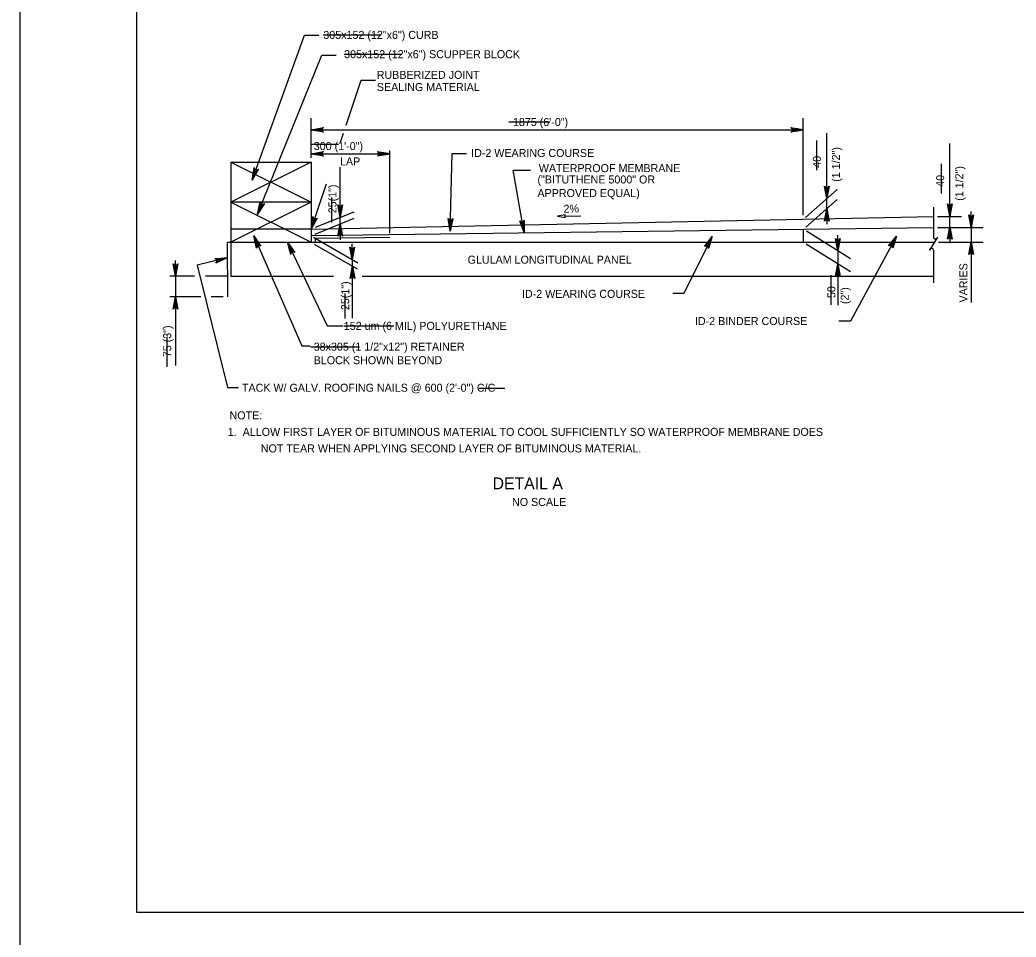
# Model space of a CAD drawing. Extents: x 179 to 454, y -271 to 54.
# Drawn here: x 209.75 to 224.68, y -43.62 to -29.87 of the extents above; entities that cross this region are included whole.
import ezdxf

# ---------------------------------------------------------------- set-up
doc = ezdxf.new("R2010")
doc.units = 0
for name, color, linetype in [('Level 1', 7, 'Continuous'), ('Level 2', 7, 'Continuous'), ('Level 3', 7, 'Continuous'), ('Level 4', 7, 'Continuous'), ('Level 41', 7, 'Continuous'), ('Level 63', 7, 'Continuous')]:
    doc.layers.add(name, color=color, linetype=linetype)

msp = doc.modelspace()

# ---------------------------------------------------------------- linework, layer by layer
at = {"layer": 'Level 1'}
msp.add_lwpolyline([(211.497, -43.25), (242.997, -43.25), (242.997, -22.75), (211.497, -22.75)], close=True, dxfattribs=at)
at = {"layer": 'Level 2'}
msp.add_line((217.92, -32.813), (218.158, -32.807), dxfattribs=at)
msp.add_lwpolyline([(217.921, -32.832), (217.92, -32.794), (217.807, -32.816)], close=True, dxfattribs=at)
at = {"layer": 'Level 3'}
for p, q in [((212.911, -32.004), (212.911, -33.716)), ((212.911, -32.004), (214.112, -32.004)), ((212.911, -32.004), (214.112, -32.604)), ((214.112, -32.004), (212.911, -32.604)), ((214.112, -32.004), (214.112, -33.204)), ((214.112, -32.604), (212.911, -32.604)), ((214.112, -32.604), (212.911, -33.204)), ((212.911, -32.604), (214.112, -33.204)), ((214.112, -33.008), (223.445, -32.821)), ((214.112, -33.008), (212.911, -33.008)), ((214.112, -33.106), (223.445, -32.982)), ((221.493, -33.008), (221.493, -33.204)), ((214.172, -33.146), (215.293, -33.131)), ((214.172, -33.146), (214.172, -33.204)), ((212.856, -33.204), (212.857, -34.025)), ((212.856, -33.204), (214.172, -33.204)), ((214.172, -33.204), (223.459, -33.204)), ((212.911, -33.716), (214.447, -33.716)), ((214.88, -33.716), (223.445, -33.716))]:
    msp.add_line(p, q, dxfattribs=at)
at = {"layer": 'Level 4'}
for p, q in [((214.016, -30.102), (214.23, -30.102)), ((214.273, -30.4), (214.487, -30.4)), ((214.866, -30.776), (215.08, -30.776)), ((214.112, -31.942), (214.112, -31.345)), ((221.493, -32.488), (221.493, -31.345)), ((214.112, -31.522), (221.493, -31.522)), ((221.844, -32.433), (221.844, -31.568)), ((223.69, -32.703), (223.69, -31.727)), ((214.112, -31.881), (215.293, -31.881)), ((215.293, -33.069), (215.293, -31.828)), ((216.227, -31.874), (216.441, -31.874)), ((214.551, -32.718), (214.551, -32.08)), ((217.144, -32.123), (217.405, -32.123)), ((221.493, -32.798), (221.493, -32.48)), ((221.525, -32.833), (222.002, -32.414)), ((221.844, -32.699), (221.844, -32.551)), ((221.529, -32.977), (222.001, -32.562)), ((223.445, -32.681), (223.445, -33.128)), ((214.172, -33.082), (214.759, -32.846)), ((214.179, -32.98), (214.759, -32.748)), ((214.551, -32.934), (214.551, -32.836)), ((221.844, -32.817), (221.844, -32.935)), ((223.506, -32.821), (223.867, -32.821)), ((223.69, -32.982), (223.69, -32.821)), ((224.011, -32.864), (224.011, -32.745)), ((223.506, -32.982), (224.188, -32.982)), ((223.506, -32.982), (223.867, -32.982)), ((224.011, -32.982), (224.011, -33.204)), ((213.253, -33.109), (213.972, -34.759)), ((214.151, -33.129), (214.815, -33.514)), ((214.551, -33.052), (214.551, -33.17)), ((221.539, -33.036), (222.203, -33.449)), ((222.012, -33.216), (222.012, -33.097)), ((223.69, -33.1), (223.69, -33.218)), ((213.759, -33.204), (214.356, -34.461)), ((214.161, -33.233), (214.803, -33.605)), ((214.731, -33.347), (214.731, -33.229)), ((221.536, -33.231), (222.203, -33.646)), ((223.52, -33.204), (224.188, -33.204)), ((222.012, -33.334), (222.012, -33.531)), ((223.445, -33.322), (223.445, -33.814)), ((224.011, -33.323), (224.011, -34.11)), ((212.078, -33.598), (212.078, -33.48)), ((214.731, -33.465), (214.731, -33.564)), ((212.364, -33.716), (211.994, -33.716)), ((212.078, -33.716), (212.078, -34.025)), ((212.849, -33.716), (212.532, -33.716)), ((214.731, -33.682), (214.731, -34.342)), ((222.012, -33.649), (222.012, -34.151)), ((212.461, -34.025), (211.994, -34.025)), ((212.795, -34.025), (212.613, -34.025)), ((219.701, -33.975), (219.539, -33.975)), ((212.078, -34.143), (212.078, -35.055)), ((214.356, -34.461), (214.589, -34.461)), ((222.201, -34.387), (222.027, -34.387)), ((213.972, -34.759), (214.094, -34.759))]:
    msp.add_line(p, q, dxfattribs=at)
for points in [[(213.228, -32.273), (214.016, -30.102)], [(213.311, -32.786), (214.273, -30.4)], [(214.638, -31.449), (214.866, -30.776)], [(214.112, -31.522), (214.298, -31.487), (214.284, -31.497), (214.276, -31.509), (214.274, -31.522), (214.276, -31.534), (214.284, -31.547), (214.298, -31.557), (214.112, -31.522), (214.284, -31.547), (214.276, -31.534), (214.112, -31.522), (214.274, -31.522), (214.276, -31.509), (214.112, -31.522), (214.284, -31.497)], [(221.493, -31.522), (221.307, -31.557), (221.321, -31.547), (221.329, -31.534), (221.331, -31.522), (221.329, -31.509), (221.321, -31.497), (221.307, -31.487), (221.493, -31.522), (221.321, -31.497), (221.329, -31.509), (221.493, -31.522), (221.331, -31.522), (221.329, -31.534), (221.493, -31.522), (221.321, -31.547)], [(214.548, -31.718), (214.598, -31.569)], [(214.112, -31.881), (214.298, -31.846), (214.284, -31.856), (214.276, -31.869), (214.274, -31.881), (214.276, -31.894), (214.284, -31.906), (214.298, -31.916), (214.112, -31.881), (214.284, -31.906), (214.276, -31.894), (214.112, -31.881), (214.274, -31.881), (214.276, -31.869), (214.112, -31.881), (214.284, -31.856)], [(215.293, -31.881), (215.106, -31.916), (215.12, -31.906), (215.128, -31.894), (215.13, -31.881), (215.128, -31.869), (215.12, -31.856), (215.106, -31.846), (215.293, -31.881), (215.12, -31.856), (215.128, -31.869), (215.293, -31.881), (215.13, -31.881), (215.128, -31.894), (215.293, -31.881), (215.12, -31.906)], [(216.199, -33.037), (216.227, -31.874)], [(213.228, -32.273), (213.259, -32.085), (213.263, -32.102), (213.273, -32.114), (213.284, -32.12), (213.296, -32.122), (213.31, -32.119), (213.325, -32.109), (213.228, -32.273), (213.31, -32.119), (213.296, -32.122), (213.228, -32.273), (213.284, -32.12), (213.273, -32.114), (213.228, -32.273), (213.263, -32.102)], [(217.307, -33.063), (217.144, -32.123)], [(214.112, -33.008), (214.342, -32.327)], [(221.844, -32.55), (221.809, -32.364), (221.819, -32.378), (221.831, -32.386), (221.844, -32.388), (221.856, -32.386), (221.869, -32.378), (221.879, -32.364), (221.844, -32.55), (221.869, -32.378), (221.856, -32.386), (221.844, -32.55), (221.844, -32.388), (221.831, -32.386), (221.844, -32.55), (221.819, -32.378)], [(213.311, -32.786), (213.348, -32.6), (213.352, -32.617), (213.361, -32.629), (213.372, -32.636), (213.384, -32.638), (213.399, -32.636), (213.413, -32.626), (213.311, -32.786), (213.399, -32.636), (213.384, -32.638), (213.311, -32.786), (213.372, -32.636), (213.361, -32.629), (213.311, -32.786), (213.352, -32.617)], [(214.551, -32.831), (214.516, -32.645), (214.526, -32.659), (214.539, -32.666), (214.551, -32.669), (214.564, -32.666), (214.576, -32.659), (214.586, -32.645), (214.551, -32.831), (214.576, -32.659), (214.564, -32.666), (214.551, -32.831), (214.551, -32.669), (214.539, -32.666), (214.551, -32.831), (214.526, -32.659)], [(221.845, -32.704), (221.88, -32.891), (221.87, -32.876), (221.857, -32.869), (221.845, -32.867), (221.832, -32.869), (221.82, -32.876), (221.81, -32.891), (221.845, -32.704), (221.82, -32.876), (221.832, -32.869), (221.845, -32.704), (221.845, -32.867), (221.857, -32.869), (221.845, -32.704), (221.87, -32.876)], [(223.689, -32.813), (223.654, -32.627), (223.664, -32.641), (223.676, -32.649), (223.689, -32.651), (223.701, -32.649), (223.714, -32.641), (223.724, -32.627), (223.689, -32.813), (223.714, -32.641), (223.701, -32.649), (223.689, -32.813), (223.689, -32.651), (223.676, -32.649), (223.689, -32.813), (223.664, -32.641)], [(214.112, -33.008), (214.138, -32.82), (214.143, -32.837), (214.152, -32.848), (214.164, -32.854), (214.176, -32.856), (214.19, -32.853), (214.204, -32.842), (214.112, -33.008), (214.19, -32.853), (214.176, -32.856), (214.112, -33.008), (214.164, -32.854), (214.152, -32.848), (214.112, -33.008), (214.143, -32.837)], [(216.199, -33.037), (216.169, -32.85), (216.178, -32.864), (216.191, -32.872), (216.203, -32.874), (216.216, -32.873), (216.228, -32.865), (216.239, -32.851), (216.199, -33.037), (216.228, -32.865), (216.216, -32.873), (216.199, -33.037), (216.203, -32.874), (216.191, -32.872), (216.199, -33.037), (216.178, -32.864)], [(224.011, -32.982), (223.976, -32.795), (223.986, -32.809), (223.998, -32.817), (224.011, -32.819), (224.023, -32.817), (224.036, -32.809), (224.046, -32.795), (224.011, -32.982), (224.036, -32.809), (224.023, -32.817), (224.011, -32.982), (224.011, -32.819), (223.998, -32.817), (224.011, -32.982), (223.986, -32.809)], [(214.551, -32.93), (214.586, -33.116), (214.576, -33.102), (214.564, -33.094), (214.551, -33.092), (214.539, -33.094), (214.526, -33.102), (214.516, -33.116), (214.551, -32.93), (214.526, -33.102), (214.539, -33.094), (214.551, -32.93), (214.551, -33.092), (214.564, -33.094), (214.551, -32.93), (214.576, -33.102)], [(217.307, -33.063), (217.241, -32.886), (217.253, -32.898), (217.267, -32.903), (217.279, -32.903), (217.291, -32.899), (217.302, -32.89), (217.31, -32.874), (217.307, -33.063), (217.302, -32.89), (217.291, -32.899), (217.307, -33.063), (217.279, -32.903), (217.267, -32.903), (217.307, -33.063), (217.253, -32.898)], [(223.69, -32.974), (223.725, -33.16), (223.715, -33.146), (223.703, -33.139), (223.69, -33.136), (223.678, -33.139), (223.665, -33.146), (223.655, -33.16), (223.69, -32.974), (223.665, -33.146), (223.678, -33.139), (223.69, -32.974), (223.69, -33.136), (223.703, -33.139), (223.69, -32.974), (223.715, -33.146)], [(213.253, -33.109), (213.36, -33.266), (213.345, -33.257), (213.33, -33.255), (213.318, -33.258), (213.307, -33.265), (213.299, -33.277), (213.296, -33.294), (213.253, -33.109), (213.299, -33.277), (213.307, -33.265), (213.253, -33.109), (213.318, -33.258), (213.33, -33.255), (213.253, -33.109), (213.345, -33.257)], [(220.125, -33.119), (219.701, -33.975)], [(220.125, -33.119), (220.073, -33.301), (220.071, -33.284), (220.063, -33.272), (220.053, -33.264), (220.041, -33.261), (220.026, -33.262), (220.011, -33.27), (220.125, -33.119), (220.026, -33.262), (220.041, -33.261), (220.125, -33.119), (220.053, -33.264), (220.063, -33.272), (220.125, -33.119), (220.071, -33.284)], [(222.012, -33.334), (221.977, -33.147), (221.987, -33.162), (221.999, -33.169), (222.012, -33.171), (222.024, -33.169), (222.037, -33.162), (222.047, -33.147), (222.012, -33.334), (222.037, -33.162), (222.024, -33.169), (222.012, -33.334), (222.012, -33.171), (221.999, -33.169), (222.012, -33.334), (221.987, -33.162)], [(222.891, -33.114), (222.201, -34.387)], [(222.891, -33.114), (222.833, -33.295), (222.831, -33.277), (222.823, -33.265), (222.813, -33.257), (222.801, -33.253), (222.787, -33.253), (222.771, -33.261), (222.891, -33.114), (222.787, -33.253), (222.801, -33.253), (222.891, -33.114), (222.813, -33.257), (222.823, -33.265), (222.891, -33.114), (222.831, -33.277)], [(223.498, -33.142), (223.505, -33.13), (223.384, -33.323), (223.393, -33.31)], [(213.759, -33.204), (213.87, -33.358), (213.855, -33.349), (213.841, -33.348), (213.828, -33.351), (213.818, -33.359), (213.81, -33.371), (213.807, -33.388), (213.759, -33.204), (213.81, -33.371), (213.818, -33.359), (213.759, -33.204), (213.828, -33.351), (213.841, -33.348), (213.759, -33.204), (213.855, -33.349)], [(214.731, -33.466), (214.696, -33.279), (214.706, -33.294), (214.719, -33.301), (214.731, -33.303), (214.744, -33.301), (214.756, -33.294), (214.766, -33.279), (214.731, -33.466), (214.756, -33.294), (214.744, -33.301), (214.731, -33.466), (214.731, -33.303), (214.719, -33.301), (214.731, -33.466), (214.706, -33.294)], [(224.011, -33.203), (224.046, -33.389), (224.036, -33.375), (224.023, -33.367), (224.011, -33.365), (223.998, -33.367), (223.986, -33.375), (223.976, -33.389), (224.011, -33.203), (223.986, -33.375), (223.998, -33.367), (224.011, -33.203), (224.011, -33.365), (224.023, -33.367), (224.011, -33.203), (224.036, -33.375)], [(212.856, -33.441), (212.403, -33.551), (212.86, -35.383), (213.025, -35.383)], [(212.856, -33.441), (212.684, -33.519), (212.695, -33.506), (212.699, -33.492), (212.699, -33.479), (212.694, -33.467), (212.683, -33.457), (212.667, -33.451), (212.856, -33.441), (212.683, -33.457), (212.694, -33.467), (212.856, -33.441), (212.699, -33.479), (212.699, -33.492), (212.856, -33.441), (212.695, -33.506)], [(212.078, -33.716), (212.043, -33.53), (212.053, -33.544), (212.066, -33.552), (212.078, -33.554), (212.091, -33.552), (212.103, -33.544), (212.113, -33.53), (212.078, -33.716), (212.103, -33.544), (212.091, -33.552), (212.078, -33.716), (212.078, -33.554), (212.066, -33.552), (212.078, -33.716), (212.053, -33.544)], [(214.732, -33.564), (214.767, -33.751), (214.757, -33.736), (214.744, -33.729), (214.732, -33.727), (214.719, -33.729), (214.707, -33.736), (214.697, -33.751), (214.732, -33.564), (214.707, -33.736), (214.719, -33.729), (214.732, -33.564), (214.732, -33.727), (214.744, -33.729), (214.732, -33.564), (214.757, -33.736)], [(222.012, -33.531), (222.047, -33.717), (222.037, -33.703), (222.024, -33.695), (222.012, -33.693), (221.999, -33.695), (221.987, -33.703), (221.977, -33.717), (222.012, -33.531), (221.987, -33.703), (221.999, -33.695), (222.012, -33.531), (222.012, -33.693), (222.024, -33.695), (222.012, -33.531), (222.037, -33.703)], [(212.078, -34.025), (212.113, -34.211), (212.103, -34.197), (212.091, -34.189), (212.078, -34.187), (212.066, -34.189), (212.053, -34.197), (212.043, -34.211), (212.078, -34.025), (212.053, -34.197), (212.066, -34.189), (212.078, -34.025), (212.078, -34.187), (212.091, -34.189), (212.078, -34.025), (212.103, -34.197)]]:
    msp.add_lwpolyline(points, dxfattribs=at)
for points in [[(214.23, -31.502), (214.23, -31.541), (214.112, -31.522)], [(221.375, -31.502), (221.375, -31.541), (221.493, -31.522)], [(214.23, -31.861), (214.23, -31.901), (214.112, -31.881)], [(215.174, -31.861), (215.174, -31.901), (215.293, -31.881)], [(213.228, -32.273), (213.231, -32.269), (213.229, -32.268)], [(221.824, -32.433), (221.864, -32.433), (221.844, -32.551)], [(221.824, -32.817), (221.864, -32.817), (221.844, -32.699)], [(223.67, -32.703), (223.71, -32.703), (223.69, -32.821)], [(213.311, -32.786), (213.314, -32.782), (213.312, -32.781)], [(214.531, -32.718), (214.57, -32.718), (214.551, -32.836)], [(214.112, -33.008), (214.114, -33.004), (214.112, -33.003)], [(214.531, -33.052), (214.57, -33.052), (214.551, -32.934)], [(217.307, -33.063), (217.297, -32.945), (217.277, -32.949)], [(223.67, -33.1), (223.71, -33.1), (223.69, -32.982)], [(223.991, -32.864), (224.031, -32.864), (224.011, -32.982)], [(213.253, -33.109), (213.254, -33.114), (213.256, -33.113)], [(216.199, -33.037), (216.201, -33.032), (216.198, -33.032)], [(220.125, -33.119), (220.122, -33.122), (220.124, -33.123)], [(222.891, -33.114), (222.887, -33.118), (222.889, -33.119)], [(213.759, -33.204), (213.76, -33.209), (213.762, -33.208)], [(221.992, -33.216), (222.032, -33.216), (222.012, -33.334)], [(223.991, -33.323), (224.031, -33.323), (224.011, -33.204)], [(212.856, -33.441), (212.852, -33.441), (212.852, -33.443)], [(214.712, -33.347), (214.751, -33.347), (214.731, -33.465)], [(212.059, -33.598), (212.098, -33.598), (212.078, -33.716)], [(214.712, -33.682), (214.751, -33.682), (214.731, -33.564)], [(221.992, -33.649), (222.032, -33.649), (222.012, -33.531)], [(212.059, -34.143), (212.098, -34.143), (212.078, -34.025)]]:
    msp.add_lwpolyline(points, close=True, dxfattribs=at)
for centre, start, end in [((223.473, -33.128), 180, 330), ((223.417, -33.325), 5.3286, 147.8672)]:
    msp.add_arc(centre, 0.0284, start, end, dxfattribs=at)
at = {"layer": 'Level 41'}
for p, q in [((214.296, -30.096), (215.159, -30.096)), ((214.608, -30.386), (215.471, -30.386)), ((217.078, -31.401), (217.69, -31.401)), ((214.11, -31.737), (214.524, -31.737)), ((221.694, -32.122), (221.694, -31.679)), ((223.565, -32.473), (223.565, -32.029)), ((214.423, -32.907), (214.423, -32.535)), ((221.909, -34.143), (221.909, -33.699)), ((214.625, -34.348), (214.625, -33.976)), ((215.354, -34.466), (214.604, -34.466)), ((211.956, -35.073), (211.956, -34.629)), ((214.103, -34.774), (214.84, -34.774)), ((216.632, -35.392), (217.016, -35.392))]:
    msp.add_line(p, q, dxfattribs=at)
at = {"layer": 'Level 63'}
msp.add_lwpolyline([(209.747, -44), (243.747, -44), (243.747, -22), (209.747, -22)], close=True, dxfattribs=at)

# ---------------------------------------------------------------- texts
at = {"layer": 'Level 4'}
for s, height, p in [('305x152 (12"x6") CURB', 0.12, (214.296, -30.156)), ('305x152 (12"x6") SCUPPER BLOCK', 0.12, (214.608, -30.445)), ('RUBBERIZED JOINT', 0.12, (215.097, -30.755)), ('SEALING MATERIAL', 0.12, (215.099, -30.938)), ('1875 (6\'-0")', 0.12, (217.139, -31.463)), ('300 (1\'-0")', 0.12, (214.153, -31.823)), ('ID-2 WEARING COURSE', 0.12, (216.512, -31.927)), ('LAP', 0.12, (214.546, -32.053)), ('WATERPROOF MEMBRANE', 0.12, (217.527, -32.154)), ('("BITUTHENE 5000" OR', 0.12, (217.507, -32.324)), ('APPROVED EQUAL)', 0.12, (217.507, -32.528)), ('GLULAM LONGITUDINAL PANEL', 0.12, (216.46, -33.527)), ('ID-2 WEARING COURSE', 0.12, (217.275, -34.039)), ('ID-2 BINDER COURSE', 0.12, (219.868, -34.447)), ('152 um (6 MIL) POLYURETHANE', 0.12, (214.603, -34.519)), ('38x305 (1 1/2"x12") RETAINER', 0.12, (214.152, -34.831)), ('BLOCK SHOWN BEYOND', 0.12, (214.152, -35.034)), ('TACK W/ GALV. ROOFING NAILS @ 600 (2\'-0") C/C', 0.12, (213.076, -35.447)), ('NOTE:', 0.12, (212.89, -35.861)), ('1.  ALLOW FIRST LAYER OF BITUMINOUS MATERIAL TO COOL SUFFICIENTLY SO WATERPROOF MEMBRANE DOES ', 0.12, (212.864, -36.109)), ('NOT TEAR WHEN APPLYING SECOND LAYER OF BITUMINOUS MATERIAL.', 0.12, (213.359, -36.357)), ('DETAIL A', 0.1772, (216.834, -36.91)), ('NO SCALE', 0.12, (217.126, -37.16))]:
    msp.add_text(s, height=height, dxfattribs=at).set_placement(p)
for s, rotation, p in [('(1 1/2")', 90, (222.043, -32.299)), ('40', 90, (221.756, -32.089)), ('(1 1/2")', 90, (223.892, -32.584)), ('40', 90, (223.605, -32.374)), ('25(1")', 90, (214.493, -32.771)), ('2%', 1.5039, (217.899, -32.764)), ('VARIES', 90, (223.953, -34.109)), ('25(1")', 90, (214.684, -34.223)), ('50', 90, (221.974, -34.043)), ('(2")', 90, (222.174, -34.132)), ('75 (3")', 90, (212.015, -34.929))]:
    msp.add_text(s, height=0.12, rotation=rotation, dxfattribs=at).set_placement(p)

doc.saveas('drawing.dxf')
